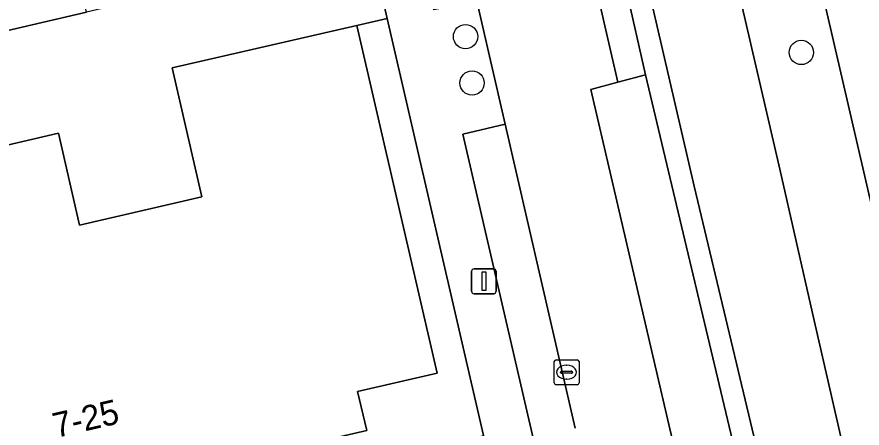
# Model space of a CAD drawing. Extents: x 156412 to 157779, y 382335 to 383768.
# Drawn here: x 156946.18 to 156980.2, y 383032.31 to 383048.85 of the extents above; entities that cross this region are included whole.
import ezdxf

# ---------------------------------------------------------------- set-up
doc = ezdxf.new("R2010")
doc.units = 0
for name, color, linetype in [('IMGEO_Berm_groen', 7, 'Continuous'), ('IMGEO_Berm_open', 7, 'Continuous'), ('IMGEO_Boom', 7, 'Continuous'), ('IMGEO_Erf', 7, 'Continuous'), ('IMGEO_Fietspad_gesloten', 7, 'Continuous'), ('IMGEO_Groenvoorziening', 7, 'Continuous'), ('IMGEO_Haag', 7, 'Continuous'), ('IMGEO_Kolk', 7, 'Continuous'), ('IMGEO_Lichtmast', 7, 'Continuous'), ('IMGEO_OVBaan_gesloten', 7, 'Continuous'), ('IMGEO_Pand', 7, 'Continuous'), ('IMGEO_Pand_nummerreeks', 7, 'Continuous'), ('IMGEO_Parkeervlak_open', 7, 'Continuous'), ('IMGEO_Rijbaan_lokaal_gesloten', 7, 'Continuous'), ('IMGEO_Voetpad_open', 7, 'Continuous')]:
    doc.layers.add(name, color=color, linetype=linetype)

msp = doc.modelspace()

# ---------------------------------------------------------------- linework, layer by layer
at = {"layer": 'IMGEO_Berm_groen'}
for points in [[(156961.894, 383121.934), (156960.392, 383128.494), (156960.249, 383129.114), (156956.998, 383128.424), (156976.896, 383042.722), (156978.21, 383036.937), (156979.748, 383030.207)], [(156986.301, 383016.299), (156982.207, 383034.26), (156961.894, 383121.934)]]:
    msp.add_lwpolyline(points, dxfattribs=at)
at = {"layer": 'IMGEO_Berm_open'}
msp.add_lwpolyline([(156968.17, 383061.165), (156966.982, 383060.886), (156970.374, 383046.22), (156971.481, 383046.514)], close=True, dxfattribs=at)
at = {"layer": 'IMGEO_Boom'}
for centre in [(156964.238, 383048.057), (156977.754, 383047.419), (156964.502, 383046.192)]:
    msp.add_circle(centre, 0.489, dxfattribs=at)
at = {"layer": 'IMGEO_Erf'}
msp.add_lwpolyline([(156946.586, 383059.372), (156942.535, 383058.427), (156938.4, 383057.463), (156938.601, 383056.602), (156939.442, 383052.926), (156943.626, 383053.883), (156944.083, 383051.905), (156939.91, 383050.952), (156940.128, 383050.034), (156940.797, 383047.141), (156948.977, 383049.033), (156947.643, 383054.802)], close=True, dxfattribs=at)
msp.add_lwpolyline([(156907.049, 383018.602), (156963.49, 383031.665), (156964.964, 383032.009), (156961.085, 383048.791), (156959.864, 383048.508), (156963.099, 383034.524), (156959.896, 383033.786), (156960.259, 383032.217), (156949.992, 383029.841), (156943.631, 383028.37)], dxfattribs=at)
at = {"layer": 'IMGEO_Fietspad_gesloten'}
msp.add_lwpolyline([(156979.748, 383030.207), (156978.21, 383036.937), (156976.896, 383042.722), (156956.998, 383128.424), (156956.546, 383130.37), (156955.674, 383134.126), (156940.9, 383198.361), (156937.468, 383197.57), (156952.257, 383133.383), (156953.127, 383129.634), (156953.568, 383127.732), (156973.443, 383042.041), (156976.279, 383030.186), (156976.49, 383029.242), (156976.733, 383028.151)], dxfattribs=at)
at = {"layer": 'IMGEO_Groenvoorziening'}
msp.add_lwpolyline([(156953.568, 383127.732), (156953.377, 383127.689), (156952.823, 383127.564), (156955.248, 383116.782), (156960.7, 383093.429), (156964.042, 383078.699), (156968.17, 383061.165), (156971.481, 383046.514), (156975.636, 383029.052), (156976.28, 383029.196), (156976.49, 383029.242), (156976.279, 383030.186), (156973.443, 383042.041)], close=True, dxfattribs=at)
at = {"layer": 'IMGEO_Haag'}
msp.add_lwpolyline([(156953.568, 383127.732), (156953.377, 383127.689), (156952.823, 383127.564), (156955.248, 383116.782), (156960.7, 383093.429), (156964.042, 383078.699), (156968.17, 383061.165), (156971.481, 383046.514), (156975.636, 383029.052), (156976.28, 383029.196), (156976.49, 383029.242), (156976.279, 383030.186), (156973.443, 383042.041)], close=True, dxfattribs=at)
at = {"layer": 'IMGEO_Kolk'}
for p, q in [((156967.806, 383034.132), (156967.806, 383034.984)), ((156967.881, 383035.058), (156968.733, 383035.058)), ((156968.294, 383034.838), (156968.319, 383034.838)), ((156968.807, 383034.984), (156968.807, 383034.132)), ((156968.065, 383034.552), (156968.065, 383034.564)), ((156968.503, 383034.515), (156968.105, 383034.515)), ((156968.108, 383034.601), (156968.506, 383034.601)), ((156968.549, 383034.564), (156968.549, 383034.552)), ((156968.317, 383034.278), (156968.292, 383034.278)), ((156968.733, 383034.058), (156967.881, 383034.058))]:
    msp.add_line(p, q, dxfattribs=at)
for points in [[(156967.806, 383034.132), (156967.806, 383034.984)], [(156967.881, 383035.058), (156968.733, 383035.058)], [(156968.807, 383034.984), (156968.807, 383034.132)], [(156968.733, 383034.058), (156967.881, 383034.058)]]:
    msp.add_lwpolyline(points, dxfattribs=at)
for centre, radius, start, end in [((156967.883, 383034.982), 0.0765, 91.552, 178.448), ((156967.883, 383034.982), 0.0765, 91.552, 178.448), ((156968.731, 383034.982), 0.0765, 1.552, 88.448), ((156968.731, 383034.982), 0.0765, 1.552, 88.448), ((156968.105, 383034.561), 0.0403, 85.8775, 175.7526), ((156968.102, 383034.551), 0.0366, 178.938, 274.7102), ((156968.506, 383034.558), 0.043, 264.8664, 352.4533), ((156968.51, 383034.563), 0.0386, 1.7309, 96.639), ((156967.883, 383034.134), 0.0765, 181.552, 268.448), ((156967.883, 383034.134), 0.0765, 181.552, 268.448), ((156968.731, 383034.134), 0.0765, 271.552, 358.448), ((156968.731, 383034.134), 0.0765, 271.552, 358.448)]:
    msp.add_arc(centre, radius, start, end, dxfattribs=at)
for centre, major_axis, ratio, start_param, end_param in [((156968.293, 383034.558), (-0.387, 0.002), 0.722429, 4.712389, 7.853982), ((156968.318, 383034.558), (-0.39, 0.002), 0.717154, 1.570796, 4.712389)]:
    msp.add_ellipse(centre, major_axis=major_axis, ratio=ratio, start_param=start_param, end_param=end_param, dxfattribs=at)
at = {"layer": 'IMGEO_Lichtmast'}
for p, q in [((156964.481, 383037.817), (156964.481, 383038.617)), ((156964.481, 383038.617), (156964.481, 383037.817)), ((156964.581, 383038.717), (156965.371, 383038.717)), ((156965.371, 383038.717), (156964.581, 383038.717)), ((156965.471, 383038.617), (156965.471, 383037.817)), ((156965.471, 383037.817), (156965.471, 383038.617)), ((156965.371, 383037.717), (156964.581, 383037.717)), ((156964.581, 383037.717), (156965.371, 383037.717))]:
    msp.add_line(p, q, dxfattribs=at)
msp.add_lwpolyline([(156964.901, 383038.592), (156965.051, 383038.592), (156965.051, 383037.842), (156964.901, 383037.842), (156964.901, 383038.592)], dxfattribs=at)
for centre, start, end in [((156964.581, 383038.617), 90, 180), ((156964.581, 383038.617), 90, 180), ((156965.371, 383038.617), 0, 90), ((156965.371, 383038.617), 360, 90), ((156964.581, 383037.817), 180, 270), ((156964.581, 383037.817), 180, 270), ((156965.371, 383037.817), 270, 0), ((156965.371, 383037.817), 270, 0)]:
    msp.add_arc(centre, 0.1, start, end, dxfattribs=at)
at = {"layer": 'IMGEO_OVBaan_gesloten'}
msp.add_lwpolyline([(156961.894, 383121.934), (156982.207, 383034.26), (156986.301, 383016.299), (156993.232, 383017.808), (156993.173, 383017.976), (156991.529, 383025.023), (156991.187, 383026.503), (156990.478, 383029.59), (156989.713, 383032.886), (156967.122, 383130.536)], dxfattribs=at)
at = {"layer": 'IMGEO_Pand'}
msp.add_lwpolyline([(156959.864, 383048.508), (156952.425, 383046.797), (156953.617, 383041.606), (156948.698, 383040.477), (156947.851, 383044.168), (156937.277, 383041.703), (156937.984, 383038.645), (156938.134, 383037.994), (156939.074, 383033.928), (156940.526, 383027.651), (156943.631, 383028.37), (156949.992, 383029.841), (156960.259, 383032.217), (156959.896, 383033.786), (156963.099, 383034.524)], close=True, dxfattribs=at)
at = {"layer": 'IMGEO_Parkeervlak_open'}
for points in [[(156973.878, 383028.661), (156975.636, 383029.052), (156971.481, 383046.514), (156970.374, 383046.22), (156969.278, 383045.93), (156973.371, 383028.368)], [(156965.83, 383044.537), (156964.124, 383044.129), (156966.997, 383031.737), (156967.835, 383027.957)], [(156968.657, 383032.312), (156965.83, 383044.537)]]:
    msp.add_lwpolyline(points, dxfattribs=at)
at = {"layer": 'IMGEO_Rijbaan_lokaal_gesloten'}
for points in [[(156896.864, 383335.104), (156896.934, 383334.801), (156897.582, 383334.37), (156898.278, 383333.72), (156899.091, 383332.546), (156899.456, 383331.586), (156899.997, 383329.378), (156926.194, 383216.018), (156930.791, 383196.032), (156947.571, 383123.479), (156948.35, 383120.113), (156949.863, 383113.57), (156950.369, 383111.384), (156953.018, 383099.928), (156953.415, 383098.214), (156956.007, 383087.008), (156956.484, 383084.945), (156959.176, 383073.305), (156959.629, 383071.348), (156963.582, 383054.257), (156964.004, 383052.43), (156964.687, 383049.478), (156965.83, 383044.537), (156968.657, 383032.312)], [(156973.371, 383028.368), (156969.278, 383045.93), (156970.374, 383046.22), (156966.982, 383060.886), (156965.925, 383060.637), (156961.891, 383078.141)]]:
    msp.add_lwpolyline(points, dxfattribs=at)
at = {"layer": 'IMGEO_Voetpad_open'}
for points in [[(156895.853, 383330.962), (156896.506, 383327.947), (156906.748, 383283.693), (156907.427, 383280.76), (156914.547, 383250), (156922.376, 383216.171), (156922.95, 383213.682), (156923.279, 383212.251), (156927.208, 383195.206), (156939.055, 383143.808), (156939.868, 383140.195), (156943.025, 383126.762), (156944.482, 383120.619), (156960.408, 383051.718), (156961.085, 383048.791), (156964.964, 383032.009), (156965.291, 383030.587), (156966.27, 383026.397)], [(156967.835, 383027.957), (156966.997, 383031.737), (156964.124, 383044.129), (156965.83, 383044.537), (156964.687, 383049.478), (156962.964, 383049.129), (156962.28, 383052.08), (156964.004, 383052.43), (156963.582, 383054.257), (156961.859, 383053.897), (156957.898, 383070.98)], [(156937.277, 383041.703), (156947.851, 383044.168), (156948.698, 383040.477), (156953.617, 383041.606), (156952.425, 383046.797), (156959.864, 383048.508), (156961.085, 383048.791), (156960.408, 383051.718), (156959.187, 383051.436), (156948.977, 383049.033), (156940.797, 383047.141)]]:
    msp.add_lwpolyline(points, dxfattribs=at)

# ---------------------------------------------------------------- texts
at = {"layer": 'IMGEO_Pand_nummerreeks'}
msp.add_text('7-25', height=1, rotation=13.0291, dxfattribs=at).set_placement((156947.754, 383031.91))

doc.saveas('drawing.dxf')
